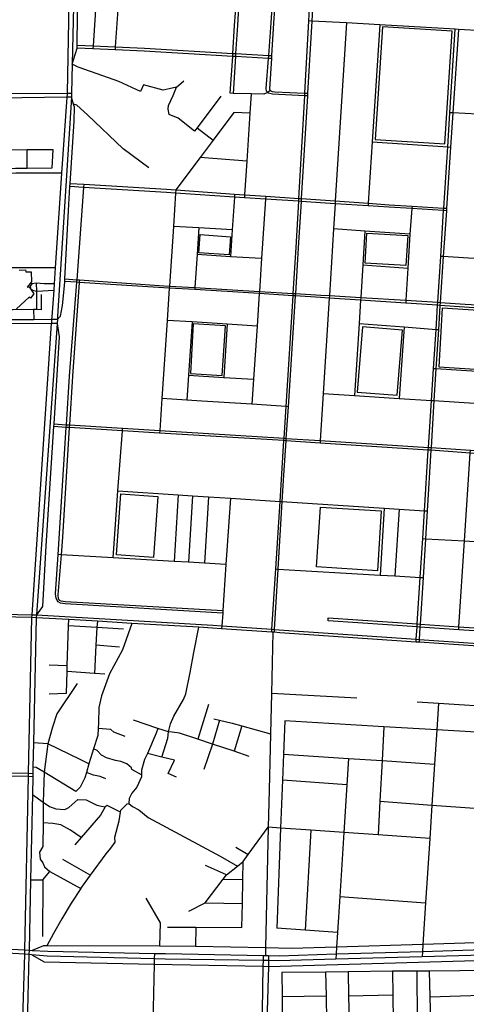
# Model space of a CAD drawing. Header units: millimetres. Extents: x 664923 to 767831, y 3118803 to 3207600.
# Tile 313 of 422: x 731976 to 733298, y 3165927 to 3168845. Entities that reach past the tile are written whole.
import ezdxf

# ---------------------------------------------------------------- set-up
doc = ezdxf.new("R2010")
doc.units = ezdxf.units.MM
for name, color, linetype in [('buildings', 5, 'Continuous'), ('parks', 8, 'Continuous'), ('roads_2', 2, 'Continuous'), ('roads_3', 3, 'Continuous')]:
    doc.layers.add(name, color=color, linetype=linetype)

msp = doc.modelspace()

# ---------------------------------------------------------------- linework, layer by layer
at = {"layer": 'buildings'}
msp.add_lwpolyline([(731974.98, 3168102.84), (731993.4, 3168102.93), (731993.8, 3168097.12), (732010.03, 3168097.27), (732011.1, 3168067.62), (731998.04, 3168052.3), (732003.76, 3168053.16), (732018, 3168031.92), (732008.09, 3168019.03), (732003.85, 3168022.57), (731966.63, 3167988.05)], dxfattribs=at)
at = {"layer": 'parks'}
for points in [[(733049.97, 3168823.44), (733027.98, 3168489.69), (733234.14, 3168476.29), (733256.12, 3168810.04), (733049.97, 3168823.44)], [(732510.49, 3168207.68), (732599.92, 3168201.47), (732596.17, 3168148.02), (732506.73, 3168154.21), (732510.49, 3168207.68)], [(733003.52, 3168211.58), (733124.39, 3168204.79), (733119.35, 3168116.23), (732998.48, 3168123.01), (733003.52, 3168211.58)], [(733226.81, 3167990.13), (733216.47, 3167815.66), (733385.61, 3167804.86), (733394.6, 3167979.29), (733226.81, 3167990.13)], [(732489.6, 3167943.78), (732481.24, 3167795.83), (732575.33, 3167790.3), (732584.99, 3167937.65), (732489.6, 3167943.78)], [(732990.63, 3167934.24), (732975.08, 3167741.2), (733093.09, 3167731.81), (733108.63, 3167924.85), (732990.63, 3167934.24)], [(732274.93, 3167439.61), (732384.87, 3167432.18), (732372.5, 3167251.4), (732262.56, 3167258.83), (732274.93, 3167439.61)], [(732865.97, 3167400.76), (733046.21, 3167389.05), (733034.54, 3167211.79), (732854.28, 3167223.5), (732865.97, 3167400.76)]]:
    msp.add_lwpolyline(points, close=True, dxfattribs=at)
at = {"layer": 'roads_2'}
for points in [[(732721.85, 3167029.95), (732722.39, 3167038.42), (732733.81, 3167217.4), (732746.57, 3167417.49), (732758.02, 3167597.35), (732758.47, 3167604.29), (732764.47, 3167698.34), (732785.4, 3168026.73), (732785.83, 3168033.55), (732794.53, 3168170.03), (732802.15, 3168306.51), (732802.62, 3168314.88), (732819.58, 3168619.07), (732820.01, 3168626.76), (732831.96, 3168841.06), (732833.95, 3168876.58), (732843.01, 3169020.57), (732872, 3169481), (732872.53, 3169489.41)], [(732881.19, 3169490.77), (732880.66, 3169482.29), (732851.95, 3169020), (732843.03, 3168876.26), (732840.9, 3168840.55), (732828.05, 3168626.36), (732827.6, 3168618.67), (732809.36, 3168314.42), (732808.86, 3168306.07), (732800.62, 3168168.65), (732791.86, 3168033.2), (732791.42, 3168026.36), (732770.18, 3167697.97), (732764.1, 3167603.94), (732763.65, 3167597), (732757.02, 3167494.61), (732752.33, 3167417.12), (732740.2, 3167217.02), (732729.34, 3167037.94), (732728.83, 3167029.46)], [(734297.12, 3167492.14), (733883.12, 3167521.39), (733817.89, 3167525.52), (733733.87, 3167530.84), (733726.52, 3167531.33), (733644.26, 3167535.98), (733309.68, 3167560.64), (733192.99, 3167568.81), (733185.36, 3167569.34), (732864.95, 3167590.35), (732763.65, 3167597), (732758.02, 3167597.35), (732390.16, 3167619.79), (732280.01, 3167626.51), (732122.77, 3167636.11), (732113.9, 3167636.65), (732076.13, 3167638.96)], [(732076.65, 3167646.93), (732114.4, 3167644.56), (732123.26, 3167644), (732280.58, 3167634.17), (732390.65, 3167627.28), (732758.47, 3167604.29), (732764.1, 3167603.94), (732865.4, 3167597.54), (733185.99, 3167577.32), (733193.62, 3167576.82), (733310.24, 3167569.01), (733629.43, 3167547.63), (733644.57, 3167546.62), (733696.68, 3167543.12), (733727.09, 3167541.09), (733734.42, 3167540.61), (733818.61, 3167534.97), (733883.74, 3167530.61), (734299.63, 3167502.8)], [(731796.08, 3167086.32), (732012.7, 3167081.64), (732025.53, 3167081.61), (732547.89, 3167050.47), (732574.31, 3167048.64), (732722.39, 3167038.42), (732729.34, 3167037.94), (733149.81, 3167008.89), (733158.44, 3167008.3), (733449.62, 3166988.19)], [(733449.78, 3166980.17), (733157.93, 3167000.11), (733149.29, 3167000.71), (732746.04, 3167028.29), (732728.83, 3167029.46), (732725.29, 3167029.7), (732721.85, 3167029.95), (732573.74, 3167040.07), (732546.4, 3167041.95), (732506.51, 3167044.31), (732308.39, 3167056.04), (732205.86, 3167062.11), (732121.07, 3167067.14), (732025.22, 3167072.82), (732012.29, 3167073.16), (731774.85, 3167078.81)], [(732725.29, 3167029.7), (732720.87, 3166848.02), (732717.98, 3166729.1), (732713.91, 3166561.94), (732711.24, 3166452.28), (732703.64, 3166094.41), (732703.65, 3166072.39)], [(732014.93, 3166601.59), (732002.34, 3166601.85), (731769.26, 3166606.71), (731586.18, 3166610.53), (731314.29, 3166616.2), (731009.24, 3166622.58), (731001.6, 3166622.74)], [(731001.77, 3166629.77), (731009.41, 3166629.63), (731314.45, 3166624.15), (731586.43, 3166619.27), (731769.55, 3166615.99), (732002.55, 3166611.82), (732014.96, 3166611.6)], [(730502.66, 3165073.24), (730516.38, 3165085.46), (730544.34, 3165109.99), (730862.05, 3165388.78), (731009.41, 3165518.09), (731329.02, 3165798.55), (731336.05, 3165804.04), (731587.49, 3166020.49), (731595.57, 3166027.45), (731643.11, 3166058.16), (731687.65, 3166080.78), (731720.77, 3166090.76), (731742.32, 3166096.75), (731773.89, 3166099.89), (731991.11, 3166088.34), (732003.69, 3166087.51)], [(732003.69, 3166087.51), (732013.27, 3166087.05), (732059.38, 3166084.89), (732375.25, 3166078.14), (732407.26, 3166077.46), (732697.8, 3166072.22), (732703.65, 3166072.39), (732712.81, 3166071.95), (732744.05, 3166071.39), (732912.43, 3166076.49), (733168.29, 3166084.25), (733347.34, 3166089.69), (733634.35, 3166100.84)], [(732003.36, 3166074.89), (731990.99, 3166076.16), (731776.99, 3166088.17), (731748.63, 3166084.36), (731726.13, 3166078.81), (731695.57, 3166068.47), (731646.85, 3166045.71), (731598.39, 3166016.73), (731348.34, 3165798.67), (731343.4, 3165794.36), (731337.24, 3165788.97), (731019.32, 3165507.41), (730597.11, 3165135.42), (730552.76, 3165094.24), (730527.92, 3165072.25), (730514.55, 3165060.69)], [(733633.88, 3166083.82), (733348.03, 3166072.79), (733167.23, 3166067.9), (732911.46, 3166060.97), (732743.17, 3166056.43), (732712.71, 3166056.9), (732697.36, 3166057.13), (732406.15, 3166061.61), (732374.49, 3166062.39), (732057.71, 3166070.16), (732012.2, 3166074.13), (732003.36, 3166074.89)], [(732778.5, 3165060), (732774.34, 3165066.31), (732761, 3165088.36), (732688.85, 3165208.66), (732684.97, 3165224.54), (732684.89, 3165226.45), (732684.43, 3165242.6), (732689.83, 3165582.6), (732695, 3165908.38), (732697.09, 3166040.03), (732697.36, 3166057.13), (732697.8, 3166072.22)], [(732712.81, 3166071.95), (732712.71, 3166056.9), (732712.2, 3166039.73), (732708.29, 3165908.07), (732707.41, 3165878.29), (732698.62, 3165582.46), (732697.5, 3165544.53), (732695.13, 3165226.34), (732697.35, 3165212.53), (732738.45, 3165144.18), (732768.91, 3165093.54), (732782.32, 3165071.24), (732786.87, 3165065.02)]]:
    msp.add_lwpolyline(points, dxfattribs=at)
at = {"layer": 'roads_3'}
for points in [[(732772.21, 3169476.69), (732771.66, 3169468.84), (732727.26, 3168834.16), (732721.52, 3168737.99), (732721, 3168729.23), (732715.67, 3168640.01), (732717.64, 3168634.5), (732723.27, 3168631.93), (732730.93, 3168631.26), (732820.01, 3168626.76), (732828.05, 3168626.36)], [(732827.6, 3168618.67), (732819.58, 3168619.07), (732724.08, 3168623.75), (732712.29, 3168626.53), (732710.38, 3168628.56), (732706.35, 3168632.84), (732705.55, 3168640.86), (732712.47, 3168729.72), (732713.15, 3168738.49), (732720.72, 3168835.51), (732749.77, 3169279.93), (732750.41, 3169289.83), (732762.05, 3169467.94), (732762.57, 3169475.79)], [(732229.38, 3169325.68), (732228.85, 3169317.43), (732193.28, 3168767), (732192.68, 3168757.76)], [(732295.71, 3169321.11), (732295.16, 3169312.66), (732287.16, 3169191.19), (732267.2, 3168888.18), (732259.02, 3168764.09), (732258.42, 3168754.84)], [(732599.46, 3168626.42), (732606.44, 3168735.86), (732607, 3168744.78), (732612.27, 3168827.72), (732614.62, 3168864.78), (732633.94, 3169169.26), (732641.46, 3169287.73), (732642.06, 3169297.29)], [(732649.79, 3169296.75), (732649.19, 3169287.17), (732641.75, 3169168.76), (732622.59, 3168864.24), (732620.24, 3168826.87), (732615.04, 3168744.29), (732614.49, 3168735.39), (732607.61, 3168626.09)], [(731982.44, 3165788.35), (731990.99, 3166076.16), (731991.11, 3166088.34), (732002.34, 3166601.85), (732002.55, 3166611.82), (732012.29, 3167073.16), (732012.7, 3167081.64), (732070.35, 3167944.3), (732070.76, 3167948.55), (732071.53, 3167956.8), (732072.27, 3167964.6), (732077.63, 3168043.42), (732078.87, 3168061.49), (732082.11, 3168109.18), (732101.22, 3168390.09), (732116.52, 3168614.86), (732117.12, 3168623.99), (732117.18, 3168627.04), (732125.04, 3169056.59)], [(732139.23, 3169056.62), (732131.55, 3168712.75), (732129.63, 3168627.1), (732129.56, 3168623.83), (732129, 3168614.93), (732088.44, 3167965.74), (732087.84, 3167956.85), (732087, 3167944.4), (732025.53, 3167081.61), (732025.22, 3167072.82), (732016.97, 3166702.14), (732015.37, 3166630.29), (732014.96, 3166611.6), (732014.93, 3166601.59), (732013.79, 3166549.48), (732008.26, 3166296.6), (732003.69, 3166087.51), (732003.36, 3166074.89), (731998.29, 3165867.39)], [(732131.55, 3168712.75), (732145.83, 3168759.85), (732146.06, 3168769.09), (732148.84, 3169035.07), (732139.23, 3169056.62)], [(733410.92, 3168808.03), (733346.94, 3168811.69), (733275.03, 3168815.8), (733264.99, 3168816.37), (733041.89, 3168829.09), (732943.38, 3168834.71), (732840.9, 3168840.55), (732831.96, 3168841.06)], [(732943.38, 3168834.71), (732910.15, 3168307.43), (732909.64, 3168299.4), (732904.92, 3168224.42), (732892.49, 3168027.21), (732892.03, 3168019.95), (732874.21, 3167737.32), (732865.4, 3167597.54), (732864.95, 3167590.35)], [(733041.89, 3168829.09), (733019.31, 3168482.63), (733007.45, 3168300.69), (733006.95, 3168292.94)], [(733149.29, 3167000.71), (733149.81, 3167008.89), (733152.13, 3167045.35), (733152.7, 3167054.21), (733161.47, 3167191.95), (733168.81, 3167307.34), (733174.05, 3167389.73), (733185.36, 3167569.34), (733185.99, 3167577.32), (733194.83, 3167716.3), (733200.81, 3167810.18), (733208.25, 3167927.03), (733210.45, 3167961.57), (733212.79, 3167998.28), (733213.36, 3168007.23), (733222.03, 3168143.12), (733230.68, 3168278.73), (733231.18, 3168286.44), (733242.75, 3168467.84), (733249.2, 3168568.97), (733264.99, 3168816.37)], [(733275.03, 3168815.8), (733258.36, 3168568.46), (733251.54, 3168467.26), (733239.31, 3168285.92), (733238.79, 3168278.2), (733229.65, 3168142.67), (733220.49, 3168006.78), (733219.88, 3167997.8), (733217.34, 3167960.1), (733215.26, 3167926.51), (733208.03, 3167809.73), (733202.22, 3167715.82), (733193.62, 3167576.82), (733192.99, 3167568.81), (733182.01, 3167389.22), (733176.92, 3167306.87), (733169.78, 3167191.45), (733161.24, 3167053.61), (733160.69, 3167044.78), (733158.44, 3167008.3), (733157.93, 3167000.11)], [(732721, 3168729.23), (732712.47, 3168729.72), (732614.49, 3168735.39), (732606.44, 3168735.86), (732344.2, 3168751.03), (732258.42, 3168754.84), (732192.68, 3168757.76), (732145.83, 3168759.85)], [(732146.06, 3168769.09), (732193.28, 3168767), (732259.02, 3168764.09), (732345.23, 3168760.28), (732607, 3168744.78), (732615.04, 3168744.29), (732713.15, 3168738.49), (732721.52, 3168737.99)], [(732440.09, 3168644.61), (732418.39, 3168639.37), (732400.7, 3168635.4), (732342.26, 3168651.5), (732333.77, 3168631.65), (732269.4, 3168661.7), (732222.61, 3168678.04), (732148.68, 3168703.87), (732131.55, 3168712.75)], [(732571.4, 3168617.51), (732501.06, 3168524.33), (732493.53, 3168514.37), (732445.15, 3168552.36), (732418.28, 3168563.87), (732415.13, 3168579.87), (732416.94, 3168590.34), (732430.07, 3168620.32), (732440.09, 3168644.61), (732461.91, 3168663.52)], [(732717.64, 3168634.5), (732710.38, 3168628.56), (732698.14, 3168623.49), (732661.38, 3168624.54), (732607.61, 3168626.09), (732599.46, 3168626.42)], [(730247.33, 3168618.08), (730261.16, 3168618.14), (730666.82, 3168620.07), (730682.32, 3168620.14), (731189.94, 3168622.55), (731204.03, 3168622.62), (732117.18, 3168627.04), (732129.63, 3168627.1)], [(732129, 3168614.93), (732116.52, 3168614.86), (731714.52, 3168608.83), (731659.13, 3168608.81), (731204.07, 3168609.91), (731189.98, 3168609.84), (730682.41, 3168607.11), (730666.87, 3168607.03), (730451.85, 3168605.88), (730261.26, 3168604.87), (730247.34, 3168604.8)], [(732087.84, 3167956.85), (732096.7, 3167966.37), (732102.65, 3167997.61), (732108.54, 3168056.46), (732109.19, 3168068.86), (732109.61, 3168076.77), (732120.25, 3168279.58), (732124.9, 3168349.86), (732125.55, 3168359.67), (732137.72, 3168543.46), (732137.89, 3168585.63), (732135.27, 3168594.27), (732129, 3168614.93)], [(732661.38, 3168624.54), (732657.63, 3168567.8), (732648.26, 3168425.36), (732641.71, 3168326.04), (732641.14, 3168317.2)], [(732358.66, 3168405.36), (732282.48, 3168462.21), (732177.03, 3168563.01), (732145.18, 3168591.27), (732135.27, 3168594.27)], [(732657.63, 3168567.8), (732609.95, 3168569.65), (732548.82, 3168487.95), (732509.94, 3168435.97), (732438.25, 3168340.14)], [(733531.63, 3168553.29), (733521.05, 3168554.18), (733394.07, 3168561.08), (733331.16, 3168564.51), (733258.36, 3168568.46), (733249.2, 3168568.97)], [(732501.06, 3168524.33), (732548.82, 3168487.95)], [(731913.66, 3168459.08), (731998.16, 3168459.64), (732073.79, 3168460.14), (732071.22, 3168404.29), (731998.11, 3168403.73), (731964.04, 3168403.5), (731914.18, 3168403.1), (731913.66, 3168459.08)], [(731998.11, 3168403.73), (731998.16, 3168459.64)], [(733019.31, 3168482.63), (733242.75, 3168467.84), (733251.54, 3168467.26)], [(732648.26, 3168425.36), (732509.94, 3168435.97)], [(732101.22, 3168390.09), (731964.17, 3168389.69), (731854.76, 3168389.31), (731784.66, 3168389.1), (731701.39, 3168388.83), (731666.89, 3168388.73), (731579.36, 3168388.45), (731496.28, 3168388.16), (731302.16, 3168387.6), (731303.28, 3168289.36), (731220.7, 3168287.57), (731205.01, 3168279.43)], [(733238.79, 3168278.2), (733230.68, 3168278.73), (733197.81, 3168280.9), (733136.72, 3168284.66), (733068.47, 3168288.86), (733006.95, 3168292.94), (732909.64, 3168299.4), (732808.86, 3168306.07), (732802.15, 3168306.51), (732703.54, 3168313.05), (732641.14, 3168317.2), (732611.64, 3168319.15), (732437.62, 3168330.69), (732410.64, 3168332.48), (732165.24, 3168347.4), (732124.9, 3168349.86)], [(732125.55, 3168359.67), (732165.96, 3168357.18), (732410.95, 3168342.03), (732438.25, 3168340.14), (732612.23, 3168328.08), (732641.71, 3168326.04), (732704.11, 3168321.71), (732802.62, 3168314.88), (732809.36, 3168314.42), (732910.15, 3168307.43), (733007.45, 3168300.69), (733069.33, 3168296.4), (733137.28, 3168292.25), (733199.17, 3168288.46), (733231.18, 3168286.44), (733239.31, 3168285.92)], [(732165.96, 3168357.18), (732165.24, 3168347.4), (732145.34, 3168074.22)], [(732438.25, 3168340.14), (732437.62, 3168330.69), (732431.05, 3168232.24), (732419.22, 3168055.1), (732418.85, 3168049.58), (732412.46, 3167953.78), (732397, 3167722.32), (732390.65, 3167627.28), (732390.16, 3167619.79)], [(732612.23, 3168328.08), (732611.64, 3168319.15), (732605.28, 3168221.9), (732600.13, 3168143.34)], [(732704.11, 3168321.71), (732703.54, 3168313.05), (732691.84, 3168137.53), (732685.31, 3168039.46), (732684.87, 3168033), (732678.45, 3167936.47), (732667.95, 3167779.1), (732663.02, 3167704.96)], [(733137.28, 3168292.25), (733136.72, 3168284.66), (733131.17, 3168209.36), (733125.07, 3168108.63), (733119.28, 3168013.09), (733118.76, 3168004.63)], [(732605.28, 3168221.9), (732506.43, 3168227.77), (732431.05, 3168232.24)], [(732506.43, 3168227.77), (732501.1, 3168149.62), (732494.34, 3168050.68), (732493.95, 3168044.9)], [(733131.17, 3168209.36), (732997.72, 3168218.25), (732904.92, 3168224.42)], [(732997.72, 3168218.25), (732991.44, 3168117.95), (732985.38, 3168021.42), (732984.89, 3168013.67), (732980.54, 3167944.31), (732967.18, 3167731.22)], [(732501.1, 3168149.62), (732600.13, 3168143.34), (732691.84, 3168137.53)], [(733922.04, 3168102.31), (733843.16, 3168106.91), (733616.76, 3168120.1), (733539.41, 3168124.61), (733493.68, 3168127.27), (733303.96, 3168138.34), (733229.65, 3168142.67), (733222.03, 3168143.12)], [(732082.11, 3168109.18), (731929.63, 3168109.48), (731914.93, 3168106.15), (731893.34, 3168091.05), (731893.57, 3168044.24), (731893.65, 3168025.76), (731893.72, 3168010.21), (731893.79, 3167995.95), (731893.84, 3167983.98), (731893.98, 3167955.81)], [(732991.44, 3168117.95), (733125.07, 3168108.63)], [(732109.61, 3168076.77), (732145.34, 3168074.22), (732152.59, 3168073.69), (732388.68, 3168056.89), (732419.22, 3168055.1), (732494.34, 3168050.68), (732685.31, 3168039.46), (732785.83, 3168033.55), (732791.86, 3168033.2), (732867.34, 3168028.77), (732892.49, 3168027.21), (732985.38, 3168021.42), (733119.28, 3168013.09), (733213.36, 3168007.23), (733220.49, 3168006.78), (733294.89, 3168002.15), (733403.02, 3167995.52), (733465.78, 3167991.67), (733530.02, 3167987.72)], [(732025.24, 3168064.02), (732026.05, 3168040.06), (732025.83, 3167985.61), (732017.04, 3167985.5), (731955.81, 3167984.74), (731947.65, 3167984.65), (731936.59, 3167984.5), (731893.84, 3167983.98)], [(732078.87, 3168061.49), (732048.74, 3168062.23), (732025.24, 3168064.02), (732011.93, 3168061.82), (732006.85, 3168055.23), (732007.97, 3168048.13), (732013.93, 3168043.39), (732026.05, 3168040.06), (732077.63, 3168043.42)], [(732576.82, 3167086.25), (732110.52, 3167113.49), (732097.15, 3167115.63), (732090.22, 3167119.5), (732086.49, 3167123.85), (732083.53, 3167131.02), (732082.46, 3167143.85), (732089.86, 3167259.79), (732113.9, 3167636.65), (732114.4, 3167644.56), (732123.55, 3167787.91), (732144.76, 3168066.65), (732145.34, 3168074.22)], [(732152.59, 3168073.69), (732152.05, 3168066.2), (732132.24, 3167788.22), (732123.26, 3167644), (732122.77, 3167636.11), (732102.55, 3167311.73), (732098.39, 3167259.3), (732088.98, 3167140.77), (732090.03, 3167129.15), (732092.94, 3167124.78), (732097.83, 3167122.47), (732112, 3167120.33), (732577.33, 3167093.9)], [(733529.26, 3167976.54), (733465.05, 3167980.97), (733402.33, 3167985.31), (733292.75, 3167992.88), (733219.88, 3167997.8), (733212.79, 3167998.28), (733118.76, 3168004.63), (732984.89, 3168013.67), (732892.03, 3168019.95), (732865.89, 3168021.71), (732791.42, 3168026.36), (732785.4, 3168026.73), (732684.87, 3168033), (732493.95, 3168044.9), (732418.85, 3168049.58), (732387.35, 3168051.55), (732152.05, 3168066.2), (732144.76, 3168066.65), (732109.19, 3168068.86)], [(732039.6, 3168030.28), (732039.83, 3167985.25), (732025.83, 3167985.61)], [(732017.04, 3167985.5), (732017.61, 3167956.5)], [(730252.85, 3167946.7), (730265.01, 3167946.77), (730669.65, 3167948.99), (730686.62, 3167949.09), (730974.9, 3167950.68), (730989.37, 3167950.76), (731192.04, 3167951.88), (731205.93, 3167951.96), (731420.32, 3167953.15), (731435.68, 3167953.24), (731481, 3167953.5), (731655.2, 3167954.46), (731721.31, 3167954.83), (731734.29, 3167954.91), (731792.19, 3167955.23), (731855.85, 3167955.59), (731893.98, 3167955.81), (732017.61, 3167956.5), (732071.53, 3167956.8), (732087.84, 3167956.85)], [(732087, 3167944.4), (732070.35, 3167944.3), (731854.98, 3167943.01), (731732.86, 3167942.29), (731720.02, 3167942.21), (731434.92, 3167940.51), (731419.73, 3167940.42), (731205.97, 3167939.16), (731192.08, 3167939.07), (730989.39, 3167937.88), (730974.71, 3167937.79), (730686.7, 3167936.1), (730669.7, 3167935.99), (730264.97, 3167933.64), (730252.89, 3167933.56)], [(732087, 3167944.4), (732093.38, 3167905.07), (732076.65, 3167646.93), (732076.13, 3167638.96), (732053.2, 3167285.3), (732043.14, 3167105.87), (732025.53, 3167081.61)], [(732678.45, 3167936.47), (732590.15, 3167942.22), (732486.51, 3167948.97), (732412.46, 3167953.78)], [(732486.51, 3167948.97), (732476.02, 3167790.97), (732471.15, 3167717.49)], [(732590.15, 3167942.22), (732584.1, 3167848.48), (732579.97, 3167784.54)], [(732980.54, 3167944.31), (733114.07, 3167934.18), (733208.25, 3167927.03), (733215.26, 3167926.51)], [(733114.07, 3167934.18), (733099.2, 3167722.57)], [(732476.02, 3167790.97), (732579.97, 3167784.54), (732667.95, 3167779.1)], [(733899.49, 3167765.76), (733836.5, 3167769.77), (733821.27, 3167770.73), (733710.93, 3167777.75), (733643.42, 3167782.04), (733597.57, 3167784.95), (733516.49, 3167790.11), (733452.19, 3167794.2), (733389.83, 3167798.16), (733208.03, 3167809.73), (733200.81, 3167810.18)], [(732874.21, 3167737.32), (732967.18, 3167731.22), (733099.2, 3167722.57), (733194.83, 3167716.3), (733202.22, 3167715.82), (733637.77, 3167687.28)], [(732770.18, 3167697.97), (732764.47, 3167698.34), (732735.59, 3167700.23), (732663.02, 3167704.96), (732515.57, 3167714.59), (732471.15, 3167717.49), (732397, 3167722.32)], [(732252.23, 3167250.18), (732266.88, 3167448.65), (732280.01, 3167626.51), (732280.58, 3167634.17)], [(733275.36, 3167037.02), (733275.92, 3167045.61), (733292.62, 3167300.22), (733298.68, 3167392.78), (733303.57, 3167467.39), (733309.68, 3167560.64), (733310.24, 3167569.01)], [(732266.88, 3167448.65), (732445.33, 3167437.06), (732487.26, 3167434.33), (732535.22, 3167431.22), (732599.57, 3167427.04), (732746.57, 3167417.49), (732752.33, 3167417.12), (733054.63, 3167397.48), (733099.37, 3167394.58), (733174.05, 3167389.73), (733182.01, 3167389.22)], [(732445.33, 3167437.06), (732432.99, 3167239.48)], [(732487.26, 3167434.33), (732475.98, 3167236.93)], [(732535.22, 3167431.22), (732523.49, 3167234.11)], [(732599.57, 3167427.04), (732586.44, 3167230.39), (732577.33, 3167093.9), (732576.82, 3167086.25), (732574.31, 3167048.64), (732573.74, 3167040.07)], [(733054.63, 3167397.48), (733042.52, 3167199.03)], [(733099.37, 3167394.58), (733086.11, 3167196.44)], [(733168.81, 3167307.34), (733176.92, 3167306.87), (733292.62, 3167300.22), (733368.12, 3167295.87), (733441.52, 3167291.65), (733549.93, 3167285.41), (733629.78, 3167280.82), (733714.95, 3167275.92), (733723.52, 3167275.43)], [(732586.44, 3167230.39), (732523.49, 3167234.11), (732475.98, 3167236.93), (732432.99, 3167239.48), (732252.23, 3167250.18), (732098.39, 3167259.3), (732089.86, 3167259.79)], [(732733.81, 3167217.4), (732740.2, 3167217.02), (733042.52, 3167199.03), (733086.11, 3167196.44), (733161.47, 3167191.95), (733169.78, 3167191.45)], [(732114.2, 3166849.61), (732116.21, 3166913.28), (732116.77, 3166931.16), (732120.5, 3167048.8), (732121.07, 3167067.14)], [(732308.39, 3167056.04), (732280.35, 3166977.75), (732242.23, 3166906.05), (732218.17, 3166840.93), (732210.37, 3166806.62), (732209.49, 3166761.38), (732208.43, 3166744.59), (732207.11, 3166724.08), (732194.85, 3166684.56), (732190.78, 3166671.43), (732181.1, 3166639.49), (732173.45, 3166614.24), (732168.6, 3166598.27), (732155.33, 3166570.52), (732142.21, 3166558.28)], [(732205.86, 3167062.11), (732204.81, 3167043.54), (732201.86, 3166991.26), (732197.16, 3166907.74)], [(732888.96, 3167063.17), (732889.5, 3167072.57)], [(733704.76, 3167008.19), (733694.88, 3167008.86), (733614.94, 3167014.05), (733351.2, 3167031.89), (733275.36, 3167037.02), (733160.69, 3167044.78), (733152.13, 3167045.35), (732888.96, 3167063.17)], [(732889.5, 3167072.57), (733152.7, 3167054.21), (733161.24, 3167053.61), (733275.92, 3167045.61), (733351.74, 3167040.34), (733615.37, 3167021.96), (733695.23, 3167016.59), (733705.01, 3167015.9)], [(732283.15, 3167038.65), (732204.81, 3167043.54), (732120.5, 3167048.8)], [(732396.84, 3166659.76), (732414.44, 3166715.87), (732416.8, 3166734.24), (732422.07, 3166758.59), (732431.87, 3166780.96), (732461.2, 3166830.32), (732467.54, 3166847.74), (732480.12, 3166910.07), (732491.42, 3166969.71), (732506.51, 3167044.31)], [(732271.85, 3166985.34), (732201.86, 3166991.26)], [(732063.5, 3166933.41), (732116.77, 3166931.16)], [(732227.86, 3166905.63), (732197.16, 3166907.74), (732116.21, 3166913.28)], [(732145.68, 3166877.62), (732086.38, 3166788.2), (732073.35, 3166748.92), (732059.62, 3166699.42)], [(732062.97, 3166847.49), (732114.2, 3166849.61)], [(732973.96, 3166834.41), (732720.87, 3166848.02)], [(733690.31, 3166788.01), (733399.54, 3166806.83), (733215.53, 3166818.75), (733152.18, 3166822.86)], [(732534.96, 3166815.84), (732503.44, 3166712.84)], [(733215.53, 3166818.75), (733210.48, 3166740.21), (733203.98, 3166639.25), (733196.17, 3166517.64), (733189.76, 3166418.2), (733177.52, 3166227.82), (733169.61, 3166104.72), (733168.29, 3166084.25), (733167.23, 3166067.9)], [(732655.59, 3166661.93), (732610.49, 3166677.03), (732546.56, 3166698.42), (732503.44, 3166712.84), (732449.17, 3166731), (732426.84, 3166733.88), (732416.8, 3166734.24), (732384.99, 3166744.77), (732312.59, 3166768.76)], [(732567, 3166769.59), (732546.56, 3166698.42), (732521.52, 3166623.24)], [(732550.3, 3166773.47), (732567, 3166769.59), (732605.15, 3166760.7), (732633.96, 3166752.64), (732717.98, 3166729.1)], [(733394.26, 3166729.31), (733210.48, 3166740.21), (733054.2, 3166749.49), (732760.46, 3166766.93), (732756.65, 3166668.17), (732753.7, 3166591.78), (732748.22, 3166449.64), (732736.77, 3166152.61)], [(732287.85, 3166720.81), (732254.62, 3166733.45), (732245.54, 3166741.7), (732208.43, 3166744.59)], [(732384.99, 3166744.77), (732380.09, 3166730.8), (732353.84, 3166670.33), (732345.28, 3166652.42), (732337, 3166620.68), (732336.52, 3166607.16), (732336.31, 3166601.15), (732322.66, 3166570.38), (732308.03, 3166553.06), (732299.78, 3166537.28), (732299.36, 3166522.73), (732309.75, 3166513.72), (732328.89, 3166503.57), (732356.65, 3166480.83), (732568.98, 3166365.88), (732620.72, 3166336.99)], [(732633.96, 3166752.64), (732610.49, 3166677.03)], [(733054.2, 3166749.49), (733048.75, 3166649.28), (733042.19, 3166528.77), (733036.77, 3166429.1)], [(732181.1, 3166639.49), (732155.04, 3166652.98), (732059.62, 3166699.42), (732016.97, 3166702.14)], [(732059.62, 3166699.42), (732048.16, 3166614.73), (732045.65, 3166525.92), (732045.2, 3166464.86), (732044.7, 3166395.34), (732034.86, 3166378.49), (732037.04, 3166357.15), (732044.35, 3166346.89), (732049.64, 3166334.58), (732065.35, 3166320.85)], [(732336.52, 3166607.16), (732307.61, 3166622.88), (732306.72, 3166628.23), (732293.13, 3166639.6), (732275.16, 3166646.44), (732259.86, 3166649.3), (732233.39, 3166657.64), (732218.52, 3166665.78), (732204.88, 3166679.25), (732194.85, 3166684.56)], [(732440.35, 3166600.65), (732415.62, 3166611.69), (732434.02, 3166650.63), (732396.84, 3166659.76), (732353.84, 3166670.33)], [(732756.65, 3166668.17), (732948.8, 3166655.74), (733048.75, 3166649.28), (733203.98, 3166639.25)], [(732948.8, 3166655.74), (732943.92, 3166578.09), (732935.02, 3166436.34), (732923.11, 3166246.52), (732916.4, 3166139.81), (732913.71, 3166096.87), (732912.43, 3166076.49), (732911.46, 3166060.97)], [(732142.21, 3166558.28), (732048.16, 3166614.73), (732024.92, 3166628.68), (732015.37, 3166630.29)], [(732231.06, 3166595.52), (732214.43, 3166602.28), (732194.75, 3166605.88), (732173.45, 3166614.24)], [(732943.92, 3166578.09), (732753.7, 3166591.78)], [(732013.79, 3166549.48), (732045.65, 3166525.92), (732064.64, 3166513.29), (732083.05, 3166507), (732109.83, 3166504.87), (732121.32, 3166510.42), (732148.12, 3166534.17), (732173.22, 3166533.01), (732204.18, 3166517.55), (732218.16, 3166514.51), (732229.05, 3166512.67)], [(732274.29, 3166496.49), (732234.87, 3166516.16), (732229.05, 3166512.67), (732214.92, 3166488.26), (732157.66, 3166421.46), (732139.12, 3166399.85)], [(732156.84, 3166270.33), (732185.57, 3166309.61), (732231.91, 3166372.93), (732246.29, 3166390.07), (732258.41, 3166408.04), (732258.13, 3166422.6), (732270.09, 3166471.18), (732274.29, 3166496.49), (732275.26, 3166502.32), (732294.07, 3166520.88), (732299.36, 3166522.73)], [(733042.19, 3166528.77), (733196.17, 3166517.64), (733378.97, 3166504.44), (733663.44, 3166483.9)], [(732157.66, 3166421.46), (732126.41, 3166443.51), (732098.02, 3166459.35), (732074.32, 3166463.31), (732045.2, 3166464.86)], [(732476.37, 3166203.84), (732524.92, 3166228.09), (732578.04, 3166297.84), (732587.92, 3166310.83), (732620.72, 3166336.99), (732637.82, 3166350.61), (732652.65, 3166371.15), (732711.24, 3166452.28)], [(733189.76, 3166418.2), (733036.77, 3166429.1), (732935.02, 3166436.34), (732838.06, 3166443.25), (732748.22, 3166449.64), (732711.24, 3166452.28)], [(732838.06, 3166443.25), (732820.61, 3166146.63)], [(732615.81, 3166392.87), (732652.65, 3166371.15)], [(732102.68, 3166357.36), (732185.57, 3166309.61)], [(732413.24, 3166156.02), (732497.42, 3166155.58), (732633.36, 3166154.85), (732634.99, 3166226.41), (732636.6, 3166296.82), (732637.82, 3166350.61)], [(732587.92, 3166310.83), (732526.39, 3166338.81)], [(732044.89, 3166296.05), (732065.35, 3166320.85), (732156.84, 3166270.33), (732128.73, 3166226.76), (732100.67, 3166180.53), (732076.56, 3166137.47), (732056.79, 3166101.01)], [(732578.04, 3166297.84), (732636.6, 3166296.82)], [(732008.26, 3166296.6), (732044.89, 3166296.05), (732043.32, 3166128.39)], [(732348.96, 3166241.54), (732391.42, 3166168.33), (732389.61, 3166099.19)], [(732923.11, 3166246.52), (733177.52, 3166227.82)], [(732524.92, 3166228.09), (732634.99, 3166226.41)], [(732497.42, 3166155.58), (732496.76, 3166098.61)], [(732916.4, 3166139.81), (732820.61, 3166146.63), (732736.77, 3166152.61)], [(733635.71, 3166119.05), (733169.61, 3166104.72), (732913.71, 3166096.87), (732780.82, 3166092.79), (732703.64, 3166094.41), (732496.76, 3166098.61), (732389.61, 3166099.19), (732056.79, 3166101.01), (732046.59, 3166101.08), (732013.27, 3166087.05)], [(732012.2, 3166074.13), (732048.87, 3166053.29), (732374.1, 3166046.27), (732697.09, 3166040.03), (732712.2, 3166039.73), (733633.39, 3166066.19)], [(732375.25, 3166078.14), (732374.49, 3166062.39), (732374.1, 3166046.27), (732371.02, 3165916.01), (732367.09, 3165750.56), (732365.3, 3165675.49), (732364.18, 3165628.1), (732363.23, 3165588.02), (732359.23, 3165419.55), (732359.04, 3165411.17), (732354.73, 3165230.08), (732353.61, 3165182.37), (732353.42, 3165151.43), (732352.72, 3165038.43), (732354.62, 3165020.89), (732355.72, 3165010.79), (732377.19, 3164972.65), (732403.67, 3164932.03), (732436.61, 3164881.54), (732449.83, 3164861.25), (732455.48, 3164852.03)], [(733599.53, 3166028.84), (733424.25, 3166027.61), (733369.89, 3166027.22), (733188.08, 3166025.95), (733151.56, 3166025.69), (733097.16, 3166025.31), (733079.31, 3166025.11), (732947.99, 3166023.65), (732881.01, 3166022.9), (732752.26, 3166021.47)], [(732752.26, 3166021.47), (732752.8, 3165950.08), (732753.33, 3165878.19)], [(732881.01, 3166022.9), (732882.6, 3165952.23), (732884.28, 3165877.87)], [(732947.99, 3166023.65), (732949.63, 3165951.4), (732951.3, 3165877.69)], [(733079.31, 3166025.11), (733080.3, 3165954.43), (733081.37, 3165877.38)], [(733151.56, 3166025.69), (733152.73, 3165877.2)], [(733188.08, 3166025.95), (733189.8, 3165949.69), (733191.42, 3165877.11)], [(732752.8, 3165950.08), (732882.6, 3165952.23)], [(733080.3, 3165954.43), (732949.63, 3165951.4)], [(733189.8, 3165949.69), (733371.75, 3165955.06)]]:
    msp.add_lwpolyline(points, dxfattribs=at)

doc.saveas('drawing.dxf')
